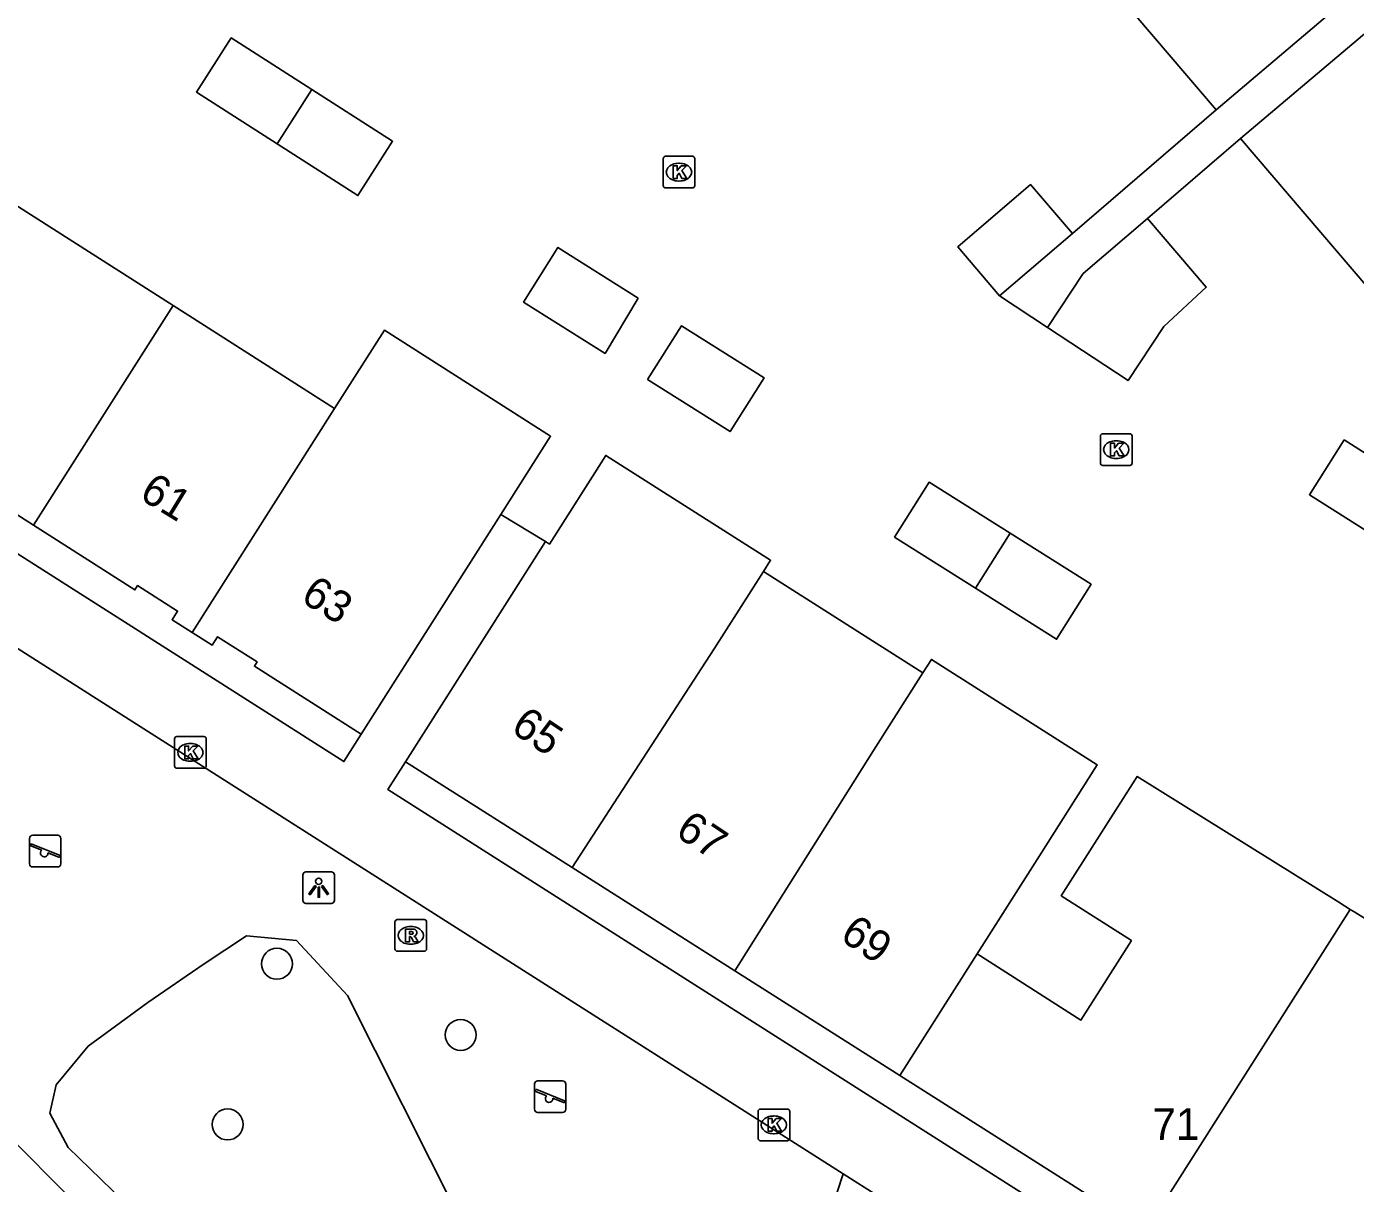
# Model space of a CAD drawing. Extents: x 160379 to 161131, y 383940 to 384849.
# Drawn here: x 160654.07 to 160696.06, y 384670.33 to 384706.87 of the extents above; entities that cross this region are included whole.
import ezdxf

# ---------------------------------------------------------------- set-up
doc = ezdxf.new("R2010")
doc.units = 0
for name, color, linetype in [('IMGEO_Boom', 7, 'Continuous'), ('IMGEO_Groenvoorziening', 7, 'Continuous'), ('IMGEO_Kolk', 7, 'Continuous'), ('IMGEO_Lichtpunt', 7, 'Continuous'), ('IMGEO_Pand', 7, 'Continuous'), ('IMGEO_Pand_nummerreeks', 7, 'Continuous'), ('IMGEO_Rioolput', 7, 'Continuous'), ('IMGEO_Speelvoorziening', 7, 'Continuous'), ('IMGEO_Voetpad_open', 7, 'Continuous')]:
    doc.layers.add(name, color=color, linetype=linetype)

msp = doc.modelspace()

# ---------------------------------------------------------------- linework, layer by layer
at = {"layer": 'IMGEO_Boom'}
for centre in [(160661.978, 384677.262), (160667.784, 384675.015), (160660.42, 384672.189)]:
    msp.add_circle(centre, 0.489, dxfattribs=at)
at = {"layer": 'IMGEO_Groenvoorziening'}
for points in [[(160661.021, 384678.142), (160662.593, 384677.998), (160664.21, 384676.259), (160667.692, 384669.338), (160668.393, 384666.88), (160668.243, 384664.602), (160668.021, 384663.224), (160667.353, 384662.223), (160665.996, 384661.288), (160660.946, 384666.071), (160655.384, 384671.455), (160654.806, 384672.545), (160655.006, 384673.435), (160656.007, 384674.659), (160657.898, 384676.038), (160659.645, 384677.239), (160661.021, 384678.142)], [(160685.994, 384663.226), (160682.235, 384661.307), (160677.697, 384659.686), (160676.848, 384661.961), (160675.895, 384663.243), (160674.422, 384663.885), (160673.445, 384664.072), (160673.271, 384664.869), (160675.816, 384666.92), (160679.497, 384669.474), (160679.875, 384670.623)]]:
    msp.add_lwpolyline(points, dxfattribs=at)
at = {"layer": 'IMGEO_Kolk'}
for p, q in [((160674.182, 384701.842), (160674.182, 384702.694)), ((160674.257, 384702.768), (160675.109, 384702.768)), ((160675.183, 384702.694), (160675.183, 384701.842)), ((160674.67, 384702.548), (160674.695, 384702.548)), ((160674.693, 384701.988), (160674.668, 384701.988)), ((160675.109, 384701.768), (160674.257, 384701.768)), ((160688.002, 384693.079), (160688.002, 384693.931)), ((160688.077, 384694.005), (160688.929, 384694.005)), ((160689.003, 384693.931), (160689.003, 384693.079)), ((160688.49, 384693.785), (160688.515, 384693.785)), ((160688.929, 384693.005), (160688.077, 384693.005)), ((160688.513, 384693.225), (160688.488, 384693.225)), ((160658.741, 384683.514), (160658.741, 384684.366)), ((160658.816, 384684.44), (160659.668, 384684.44)), ((160659.229, 384684.22), (160659.254, 384684.22)), ((160659.742, 384684.366), (160659.742, 384683.514)), ((160659.668, 384683.44), (160658.816, 384683.44)), ((160659.252, 384683.66), (160659.227, 384683.66)), ((160677.181, 384671.749), (160677.181, 384672.601)), ((160677.256, 384672.675), (160678.108, 384672.675)), ((160677.669, 384672.455), (160677.694, 384672.455)), ((160678.182, 384672.601), (160678.182, 384671.749)), ((160678.108, 384671.675), (160677.256, 384671.675)), ((160677.692, 384671.895), (160677.667, 384671.895))]:
    msp.add_line(p, q, dxfattribs=at)
for points in [[(160674.182, 384701.842), (160674.182, 384702.694)], [(160674.257, 384702.768), (160675.109, 384702.768)], [(160675.183, 384702.694), (160675.183, 384701.842)], [(160674.503, 384702.468), (160674.626, 384702.468), (160674.626, 384702.317), (160674.756, 384702.468), (160674.92, 384702.468), (160674.774, 384702.317), (160674.927, 384702.068), (160674.775, 384702.068), (160674.69, 384702.232), (160674.626, 384702.165), (160674.626, 384702.068), (160674.503, 384702.068), (160674.503, 384702.468)], [(160675.109, 384701.768), (160674.257, 384701.768)], [(160688.002, 384693.079), (160688.002, 384693.931)], [(160688.077, 384694.005), (160688.929, 384694.005)], [(160689.003, 384693.931), (160689.003, 384693.079)], [(160688.323, 384693.705), (160688.446, 384693.705), (160688.446, 384693.554), (160688.576, 384693.705), (160688.74, 384693.705), (160688.594, 384693.554), (160688.747, 384693.305), (160688.595, 384693.305), (160688.51, 384693.469), (160688.446, 384693.402), (160688.446, 384693.305), (160688.323, 384693.305), (160688.323, 384693.705)], [(160688.929, 384693.005), (160688.077, 384693.005)], [(160658.741, 384683.514), (160658.741, 384684.366)], [(160658.816, 384684.44), (160659.668, 384684.44)], [(160659.742, 384684.366), (160659.742, 384683.514)], [(160659.062, 384684.14), (160659.185, 384684.14), (160659.185, 384683.989), (160659.315, 384684.14), (160659.479, 384684.14), (160659.333, 384683.989), (160659.486, 384683.74), (160659.334, 384683.74), (160659.249, 384683.904), (160659.185, 384683.837), (160659.185, 384683.74), (160659.062, 384683.74), (160659.062, 384684.14)], [(160659.668, 384683.44), (160658.816, 384683.44)], [(160677.181, 384671.749), (160677.181, 384672.601)], [(160677.256, 384672.675), (160678.108, 384672.675)], [(160678.182, 384672.601), (160678.182, 384671.749)], [(160677.502, 384672.375), (160677.625, 384672.375), (160677.625, 384672.224), (160677.755, 384672.375), (160677.919, 384672.375), (160677.773, 384672.224), (160677.926, 384671.975), (160677.774, 384671.975), (160677.689, 384672.139), (160677.625, 384672.072), (160677.625, 384671.975), (160677.502, 384671.975), (160677.502, 384672.375)], [(160678.108, 384671.675), (160677.256, 384671.675)]]:
    msp.add_lwpolyline(points, dxfattribs=at)
for centre, start, end in [((160674.259, 384702.692), 91.552, 178.448), ((160674.259, 384702.692), 91.552, 178.448), ((160675.107, 384702.692), 1.552, 88.448), ((160675.107, 384702.692), 1.552, 88.448), ((160674.259, 384701.844), 181.552, 268.448), ((160674.259, 384701.844), 181.552, 268.448), ((160675.107, 384701.844), 271.552, 358.448), ((160675.107, 384701.844), 271.552, 358.448), ((160688.079, 384693.929), 91.552, 178.448), ((160688.079, 384693.929), 91.552, 178.448), ((160688.927, 384693.929), 1.552, 88.448), ((160688.927, 384693.929), 1.552, 88.448), ((160688.079, 384693.081), 181.552, 268.448), ((160688.079, 384693.081), 181.552, 268.448), ((160688.927, 384693.081), 271.552, 358.448), ((160688.927, 384693.081), 271.552, 358.448), ((160658.818, 384684.364), 91.552, 178.448), ((160658.818, 384684.364), 91.552, 178.448), ((160659.666, 384684.364), 1.552, 88.448), ((160659.666, 384684.364), 1.552, 88.448), ((160658.818, 384683.516), 181.552, 268.448), ((160658.818, 384683.516), 181.552, 268.448), ((160659.666, 384683.516), 271.552, 358.448), ((160659.666, 384683.516), 271.552, 358.448), ((160677.258, 384672.599), 91.552, 178.448), ((160677.258, 384672.599), 91.552, 178.448), ((160678.106, 384672.599), 1.552, 88.448), ((160678.106, 384672.599), 1.552, 88.448), ((160677.258, 384671.751), 181.552, 268.448), ((160677.258, 384671.751), 181.552, 268.448), ((160678.106, 384671.751), 271.552, 358.448), ((160678.106, 384671.751), 271.552, 358.448)]:
    msp.add_arc(centre, 0.0765, start, end, dxfattribs=at)
for centre, major_axis, ratio, start_param, end_param in [((160674.669, 384702.268), (-0.387, 0.002), 0.722429, 4.712389, 7.853982), ((160674.694, 384702.268), (-0.39, 0.002), 0.717154, 1.570796, 4.712389), ((160688.489, 384693.505), (-0.387, 0.002), 0.722429, 4.712389, 7.853982), ((160688.514, 384693.505), (-0.39, 0.002), 0.717154, 1.570796, 4.712389), ((160659.228, 384683.94), (-0.387, 0.002), 0.722429, 4.712389, 7.853982), ((160659.253, 384683.94), (-0.39, 0.002), 0.717154, 1.570796, 4.712389), ((160677.668, 384672.175), (-0.387, 0.002), 0.722429, 4.712389, 7.853982), ((160677.693, 384672.175), (-0.39, 0.002), 0.717154, 1.570796, 4.712389)]:
    msp.add_ellipse(centre, major_axis=major_axis, ratio=ratio, start_param=start_param, end_param=end_param, dxfattribs=at)
at = {"layer": 'IMGEO_Lichtpunt'}
for p, q in [((160662.8, 384680.07), (160662.8, 384679.263)), ((160662.8, 384680.07), (160662.8, 384679.263)), ((160663.702, 384680.165), (160662.894, 384680.165)), ((160663.702, 384680.165), (160662.894, 384680.165)), ((160663.796, 384679.263), (160663.796, 384680.07)), ((160663.796, 384679.263), (160663.796, 384680.07)), ((160662.894, 384679.169), (160663.702, 384679.169)), ((160662.894, 384679.169), (160663.702, 384679.169))]:
    msp.add_line(p, q, dxfattribs=at)
for points in [[(160663.174, 384679.734), (160663.213, 384679.706), (160663.025, 384679.444), (160662.987, 384679.471), (160663.174, 384679.734)], [(160663.276, 384679.686), (160663.323, 384679.686), (160663.323, 384679.364), (160663.276, 384679.364), (160663.276, 384679.686)], [(160663.386, 384679.706), (160663.424, 384679.733), (160663.611, 384679.471), (160663.572, 384679.443), (160663.386, 384679.706)]]:
    msp.add_lwpolyline(points, dxfattribs=at)
msp.add_circle((160663.299, 384679.868), 0.0994, dxfattribs=at)
for centre, start, end in [((160662.894, 384680.07), 90, 180), ((160662.894, 384680.07), 90, 180), ((160663.702, 384680.07), 0, 90), ((160663.702, 384680.07), 0, 90), ((160662.894, 384679.263), 180, 270), ((160662.894, 384679.263), 180, 270), ((160663.702, 384679.263), 270, 0), ((160663.702, 384679.263), 270, 360)]:
    msp.add_arc(centre, 0.0946, start, end, dxfattribs=at)
at = {"layer": 'IMGEO_Pand'}
for points in [[(160697.932, 384709.569), (160691.654, 384704.238)], [(160687.631, 384708.952), (160691.654, 384704.238)], [(160692.429, 384703.328), (160698.716, 384708.651)], [(160661.988, 384703.163), (160659.438, 384704.795), (160660.535, 384706.509), (160663.085, 384704.876)], [(160663.085, 384704.876), (160665.634, 384703.244), (160664.537, 384701.53), (160661.988, 384703.163)], [(160661.988, 384703.163), (160663.085, 384704.876)], [(160692.429, 384703.328), (160696.447, 384698.62)], [(160684.815, 384698.364), (160683.495, 384699.906), (160685.796, 384701.874), (160687.115, 384700.332)], [(160653.696, 384701.251), (160658.7, 384698.06)], [(160689.492, 384700.803), (160687.457, 384699.066), (160686.333, 384697.358)], [(160686.333, 384697.358), (160688.876, 384695.684), (160690.001, 384697.391), (160691.346, 384698.631), (160689.492, 384700.803)], [(160687.115, 384700.332), (160684.815, 384698.364)], [(160673.398, 384698.285), (160672.348, 384696.54), (160669.772, 384698.166), (160670.858, 384699.888), (160673.398, 384698.285)], [(160654.28, 384691.117), (160658.7, 384698.06)], [(160658.7, 384698.06), (160663.801, 384694.807)], [(160663.801, 384694.807), (160665.375, 384697.275), (160670.628, 384693.925), (160669.054, 384691.457)], [(160673.692, 384695.718), (160676.299, 384694.072), (160677.372, 384695.773), (160674.765, 384697.418), (160673.692, 384695.718)], [(160659.298, 384687.727), (160663.801, 384694.807)], [(160649.18, 384694.18), (160649.813, 384693.776), (160649.985, 384694.046), (160651.25, 384693.24), (160651.163, 384693.105), (160654.28, 384691.117)], [(160695.706, 384693.811), (160698.29, 384692.17), (160697.191, 384690.44), (160694.607, 384692.08), (160695.706, 384693.811)], [(160670.463, 384690.6), (160670.586, 384690.522), (160672.368, 384693.322), (160677.576, 384690.008), (160677.353, 384689.659)], [(160684.056, 384689.127), (160681.496, 384690.739), (160682.587, 384692.473), (160685.148, 384690.861)], [(160669.054, 384691.457), (160664.641, 384684.514)], [(160654.28, 384691.117), (160657.487, 384689.072), (160657.573, 384689.207), (160658.838, 384688.401), (160658.666, 384688.131), (160659.298, 384687.727)], [(160666.045, 384683.643), (160670.463, 384690.6)], [(160685.148, 384690.861), (160687.708, 384689.249), (160686.616, 384687.515), (160684.056, 384689.127)], [(160685.148, 384690.861), (160684.056, 384689.127)], [(160677.353, 384689.659), (160675.794, 384687.208), (160671.309, 384680.302)], [(160677.353, 384689.659), (160682.391, 384686.453)], [(160714.897, 384689.76), (160711.438, 384687.036), (160705.146, 384682.079), (160711.642, 384674.531), (160707.707, 384671.53), (160707.57, 384671.689), (160699.772, 384676.558), (160696.04, 384678.888), (160695.897, 384678.977)], [(160659.298, 384687.727), (160659.93, 384687.324), (160660.102, 384687.594), (160661.352, 384686.797), (160661.265, 384686.659), (160664.641, 384684.514)], [(160682.391, 384686.453), (160682.662, 384686.878), (160687.901, 384683.545), (160686.071, 384680.669), (160684.101, 384677.572)], [(160682.391, 384686.453), (160680.832, 384684.002), (160676.452, 384677.038)], [(160671.309, 384680.302), (160666.045, 384683.643)], [(160684.101, 384677.572), (160687.383, 384675.484), (160688.983, 384677.998), (160686.764, 384679.41), (160689.163, 384683.182), (160695.531, 384679.206), (160695.897, 384678.977)], [(160676.452, 384677.038), (160671.309, 384680.302)], [(160695.897, 384678.977), (160689.421, 384668.806)], [(160684.101, 384677.572), (160681.658, 384673.733)], [(160681.658, 384673.733), (160676.452, 384677.038)], [(160689.421, 384668.806), (160681.658, 384673.733)]]:
    msp.add_lwpolyline(points, dxfattribs=at)
at = {"layer": 'IMGEO_Rioolput'}
for p, q in [((160665.707, 384677.733), (160665.707, 384678.585)), ((160665.782, 384678.659), (160666.634, 384678.659)), ((160666.195, 384678.439), (160666.22, 384678.439)), ((160666.708, 384678.585), (160666.708, 384677.733)), ((160666.218, 384677.879), (160666.193, 384677.879)), ((160666.634, 384677.659), (160665.782, 384677.659))]:
    msp.add_line(p, q, dxfattribs=at)
for points in [[(160665.707, 384677.733), (160665.707, 384678.585)], [(160665.782, 384678.659), (160666.634, 384678.659)], [(160666.296, 384678.357), (160666.044, 384678.359), (160666.044, 384677.959)], [(160666.708, 384678.585), (160666.708, 384677.733)], [(160666.044, 384677.959), (160666.168, 384677.959), (160666.168, 384678.121), (160666.179, 384678.121)], [(160666.222, 384678.278), (160666.168, 384678.278), (160666.168, 384678.197)], [(160666.168, 384678.197), (160666.22, 384678.197)], [(160666.226, 384678.092), (160666.297, 384677.959), (160666.437, 384677.959), (160666.372, 384678.085)], [(160666.634, 384677.659), (160665.782, 384677.659)]]:
    msp.add_lwpolyline(points, dxfattribs=at)
for centre, radius, start, end in [((160665.784, 384678.583), 0.0765, 91.552, 178.448), ((160665.784, 384678.583), 0.0765, 91.552, 178.448), ((160666.295, 384678.247), 0.109, 350.3612, 89.416), ((160666.632, 384678.583), 0.0765, 1.552, 88.448), ((160666.632, 384678.583), 0.0765, 1.552, 88.448), ((160666.178, 384678.068), 0.0533, 26.0293, 88.6989), ((160666.204, 384678.386), 0.19, 274.7715, 282.9687), ((160666.228, 384678.182), 0.0964, 77.0061, 93.1865), ((160666.242, 384678.239), 0.0378, 276.6634, 79.6772), ((160666.293, 384678.247), 0.112, 277.5842, 350.9817), ((160666.277, 384678.032), 0.108, 29.5134, 73.7905), ((160665.784, 384677.735), 0.0765, 181.552, 268.448), ((160665.784, 384677.735), 0.0765, 181.552, 268.448), ((160666.632, 384677.735), 0.0765, 271.552, 358.448), ((160666.632, 384677.735), 0.0765, 271.552, 358.448)]:
    msp.add_arc(centre, radius, start, end, dxfattribs=at)
for centre, major_axis, ratio, start_param, end_param in [((160666.194, 384678.159), (-0.387, 0.002), 0.722429, 4.712389, 7.853982), ((160666.219, 384678.159), (-0.39, 0.002), 0.717154, 1.570796, 4.712389)]:
    msp.add_ellipse(centre, major_axis=major_axis, ratio=ratio, start_param=start_param, end_param=end_param, dxfattribs=at)
at = {"layer": 'IMGEO_Speelvoorziening'}
for p, q in [((160654.261, 384681.321), (160655.051, 384681.321)), ((160655.051, 384681.321), (160654.261, 384681.321)), ((160654.161, 384680.421), (160654.161, 384681.221)), ((160654.161, 384681.221), (160654.161, 384680.421)), ((160654.544, 384680.849), (160654.205, 384680.986)), ((160654.23, 384681.046), (160655.106, 384680.693)), ((160655.151, 384681.221), (160655.151, 384680.421)), ((160655.151, 384680.421), (160655.151, 384681.221)), ((160655.082, 384680.633), (160654.742, 384680.77)), ((160655.051, 384680.321), (160654.261, 384680.321)), ((160654.261, 384680.321), (160655.051, 384680.321)), ((160670.117, 384672.667), (160670.117, 384673.467)), ((160670.117, 384673.467), (160670.117, 384672.667)), ((160670.186, 384673.292), (160671.062, 384672.939)), ((160670.217, 384673.567), (160671.007, 384673.567)), ((160671.007, 384673.567), (160670.217, 384673.567)), ((160671.107, 384673.467), (160671.107, 384672.667)), ((160671.107, 384672.667), (160671.107, 384673.467)), ((160670.5, 384673.095), (160670.161, 384673.232)), ((160671.038, 384672.879), (160670.698, 384673.016)), ((160671.007, 384672.567), (160670.217, 384672.567)), ((160670.217, 384672.567), (160671.007, 384672.567))]:
    msp.add_line(p, q, dxfattribs=at)
for centre, radius, start, end in [((160654.261, 384681.221), 0.1, 90, 180), ((160654.261, 384681.221), 0.1, 90, 180), ((160655.051, 384681.221), 0.1, 0, 90), ((160655.051, 384681.221), 0.1, 360, 90), ((160654.218, 384681.016), 0.0327, 68.078, 248.078), ((160654.623, 384680.759), 0.12, 130.9928, 5.1632), ((160654.261, 384680.421), 0.1, 180, 270), ((160654.261, 384680.421), 0.1, 180, 270), ((160655.051, 384680.421), 0.1, 270, 0), ((160655.051, 384680.421), 0.1, 270, 0), ((160655.094, 384680.663), 0.0327, 248.078, 68.078), ((160670.217, 384673.467), 0.1, 90, 180), ((160670.217, 384673.467), 0.1, 90, 180), ((160670.174, 384673.262), 0.0327, 68.078, 248.078), ((160671.007, 384673.467), 0.1, 0, 90), ((160671.007, 384673.467), 0.1, 360, 90), ((160670.579, 384673.005), 0.12, 130.9928, 5.1632), ((160671.05, 384672.909), 0.0327, 248.078, 68.078), ((160670.217, 384672.667), 0.1, 180, 270), ((160670.217, 384672.667), 0.1, 180, 270), ((160671.007, 384672.667), 0.1, 270, 0), ((160671.007, 384672.667), 0.1, 270, 0)]:
    msp.add_arc(centre, radius, start, end, dxfattribs=at)
at = {"layer": 'IMGEO_Voetpad_open'}
for points in [[(160664.641, 384684.514), (160664.092, 384683.65), (160651.295, 384691.787), (160636.778, 384701.013), (160632.299, 384739.297)], [(160691.654, 384704.238), (160687.115, 384700.332)], [(160689.492, 384700.803), (160692.429, 384703.328)], [(160679.875, 384670.623), (160679.519, 384670.849), (160671.271, 384676.09), (160634.693, 384699.359)], [(160626.786, 384698.809), (160654.934, 384670.374), (160682.549, 384642.503), (160683.274, 384641.795)], [(160684.815, 384698.364), (160686.333, 384697.358)], [(160670.463, 384690.6), (160669.054, 384691.457)], [(160666.045, 384683.643), (160665.486, 384682.763), (160705.71, 384657.186)], [(160679.875, 384670.623), (160686.635, 384666.327), (160687.049, 384666.066)]]:
    msp.add_lwpolyline(points, dxfattribs=at)

# ---------------------------------------------------------------- texts
at = {"layer": 'IMGEO_Pand_nummerreeks'}
for s, rotation, p in [('61', 328.6103, (160657.588, 384691.976)), ('63', 328.6076, (160662.687, 384688.727)), ('65', 326.2986, (160669.327, 384684.614)), ('67', 326.2986, (160674.524, 384681.331)), ('69', 326.2986, (160679.727, 384678.044))]:
    msp.add_text(s, height=1, rotation=rotation, dxfattribs=at).set_placement(p)
msp.add_text('71', height=1, dxfattribs=at).set_placement((160689.643, 384671.701))

doc.saveas('drawing.dxf')
